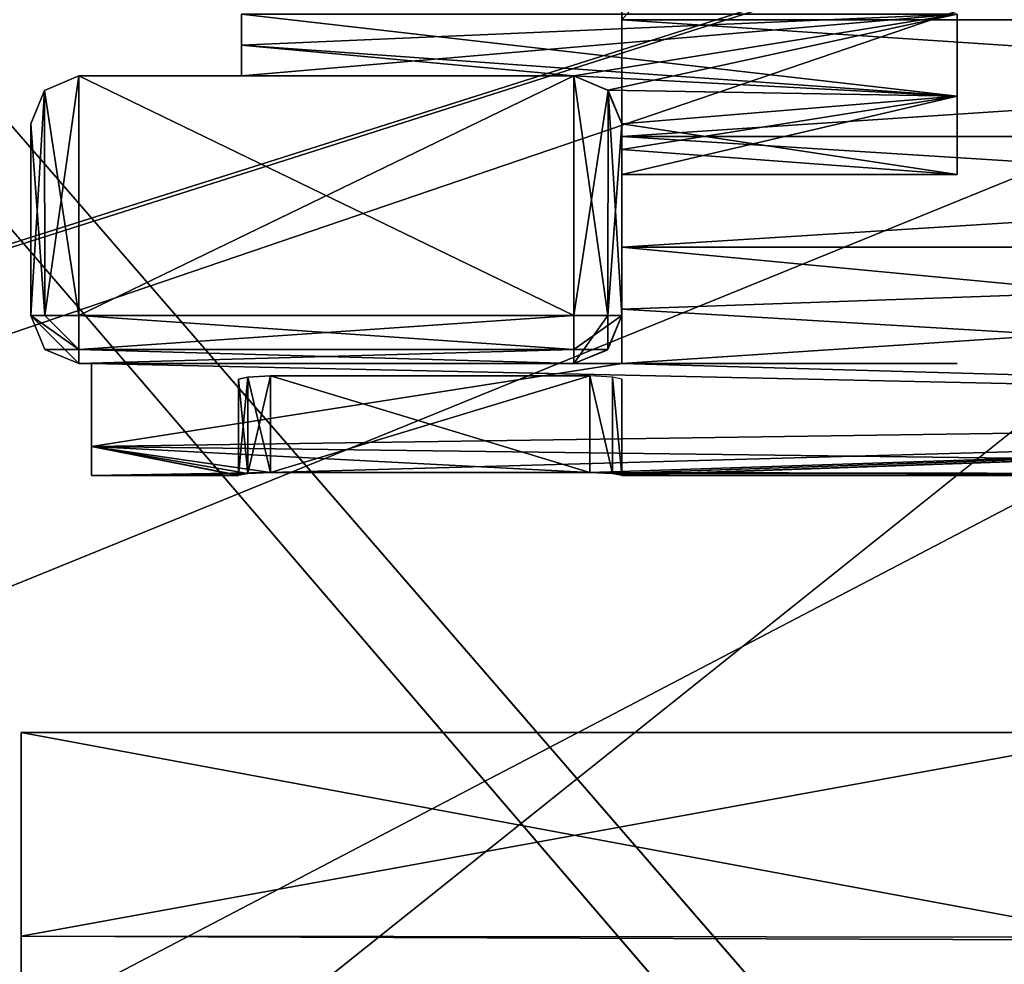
# Model space of a CAD drawing. Header units: millimetres. Extents: x -78 to 78, y -78 to 78.
# Tile 282 of 449: x 44.49 to 47.58, y -6.05 to -3.09. Entities that reach past the tile are written whole.
import ezdxf

# ---------------------------------------------------------------- set-up
doc = ezdxf.new("R2010")
doc.units = ezdxf.units.MM
doc.header["$LTSCALE"] = 41.718519
for name, color, linetype in [('10', 7, 'CONTINUOUS'), ('1745', 7, 'CONTINUOUS'), ('328', 7, 'CONTINUOUS'), ('344', 7, 'CONTINUOUS'), ('5358', 7, 'CONTINUOUS'), ('5359', 7, 'CONTINUOUS'), ('5520', 7, 'CONTINUOUS'), ('5521', 7, 'CONTINUOUS'), ('5522', 7, 'CONTINUOUS'), ('5523', 7, 'CONTINUOUS'), ('5524', 7, 'CONTINUOUS'), ('5525', 7, 'CONTINUOUS'), ('5526', 7, 'CONTINUOUS'), ('5527', 7, 'CONTINUOUS'), ('5531', 7, 'CONTINUOUS'), ('5532', 7, 'CONTINUOUS'), ('5533', 7, 'CONTINUOUS'), ('5535', 7, 'CONTINUOUS'), ('5537', 7, 'CONTINUOUS'), ('5538', 7, 'CONTINUOUS'), ('5540', 7, 'CONTINUOUS'), ('5547', 7, 'CONTINUOUS'), ('5632', 7, 'CONTINUOUS'), ('5633', 7, 'CONTINUOUS'), ('5636', 7, 'CONTINUOUS'), ('5640', 7, 'CONTINUOUS'), ('5645', 7, 'CONTINUOUS'), ('5654', 7, 'CONTINUOUS'), ('5662', 7, 'CONTINUOUS'), ('5665', 7, 'CONTINUOUS'), ('5666', 7, 'CONTINUOUS'), ('5667', 7, 'CONTINUOUS'), ('5668', 7, 'CONTINUOUS'), ('5669', 7, 'CONTINUOUS'), ('5670', 7, 'CONTINUOUS'), ('5671', 7, 'CONTINUOUS'), ('5672', 7, 'CONTINUOUS'), ('5673', 7, 'CONTINUOUS'), ('5674', 7, 'CONTINUOUS'), ('5675', 7, 'CONTINUOUS'), ('5676', 7, 'CONTINUOUS'), ('5677', 7, 'CONTINUOUS'), ('5678', 7, 'CONTINUOUS'), ('5679', 7, 'CONTINUOUS'), ('5680', 7, 'CONTINUOUS'), ('5681', 7, 'CONTINUOUS'), ('5682', 7, 'CONTINUOUS'), ('6', 7, 'CONTINUOUS'), ('748', 7, 'CONTINUOUS'), ('971', 7, 'CONTINUOUS')]:
    doc.layers.add(name, color=color, linetype=linetype)

msp = doc.modelspace()

# ---------------------------------------------------------------- linework, layer by layer
at = {"layer": '10', "linetype": 'CONTINUOUS'}
for points in [[(48.5, 30.5, -2), (49.5, -30.5, -2), (19.2675, 11.1265, -2), (48.5, 30.5, -2)], [(19.2675, 11.1265, -2), (49.5, -30.5, -2), (22.25, 0, -2), (19.2675, 11.1265, -2)], [(22.25, 0, -2), (49.5, -30.5, -2), (19.2675, -11.1265, -2), (22.25, 0, -2)]]:
    msp.add_3dface(points, dxfattribs=at)
at = {"layer": '1745', "linetype": 'CONTINUOUS'}
for points in [[(31.0424, -69.7372, 28.7), (51.0663, -56.737, 28.7), (75.9193, 7.9475, 28.7), (31.0424, -69.7372, 28.7)], [(31.0424, -69.7372, 28.7), (75.9193, 7.9475, 28.7), (53.7937, -21.0684, 28.7), (31.0424, -69.7372, 28.7)]]:
    msp.add_3dface(points, dxfattribs=at)
at = {"layer": '328', "linetype": 'CONTINUOUS'}
for points in [[(32.5, -30, 15), (15.5, 30, 15), (47.5, -30, 15), (32.5, -30, 15)], [(47.5, -30, 15), (15.5, 30, 15), (67, -30, 15), (47.5, -30, 15)], [(67, -30, 15), (15.5, 30, 15), (67.5, -30, 15), (67, -30, 15)], [(67.5, -30, 15), (15.5, 30, 15), (72.3187, -15.3427, 15), (67.5, -30, 15)], [(72.3187, -15.3427, 15), (15.5, 30, 15), (73.9493, 0, 15), (72.3187, -15.3427, 15)]]:
    msp.add_3dface(points, dxfattribs=at)
at = {"layer": '344', "linetype": 'CONTINUOUS'}
for points in [[(32.5, 30, 16.5), (15.5, -30, 16.5), (47.5, 30, 16.5), (32.5, 30, 16.5)], [(47.5, 30, 16.5), (15.5, -30, 16.5), (67, 30, 16.5), (47.5, 30, 16.5)], [(67, 30, 16.5), (15.5, -30, 16.5), (67.5, 30, 16.5), (67, 30, 16.5)], [(67.5, 30, 16.5), (15.5, -30, 16.5), (72.3187, 15.3427, 16.5), (67.5, 30, 16.5)], [(72.3187, 15.3427, 16.5), (15.5, -30, 16.5), (73.9493, 0, 16.5), (72.3187, 15.3427, 16.5)], [(73.9493, 0, 16.5), (15.5, -30, 16.5), (72.3187, -15.3427, 16.5), (73.9493, 0, 16.5)]]:
    msp.add_3dface(points, dxfattribs=at)
at = {"layer": '5358', "linetype": 'CONTINUOUS'}
for points in [[(48, -5.9646, 8.2904), (48, -5.3249, 6.7501), (44.5, -5.962, 8.288), (48, -5.9646, 8.2904)], [(48, -5.3249, 6.7501), (44.5, -5.3249, 6.7501), (44.5, -5.962, 8.288), (48, -5.3249, 6.7501)], [(44.5, -7.4999, 8.9251), (48, -5.9646, 8.2904), (44.5, -5.962, 8.288), (44.5, -7.4999, 8.9251)], [(48, -7.4913, 8.925), (48, -5.9646, 8.2904), (44.5, -7.4999, 8.9251), (48, -7.4913, 8.925)]]:
    msp.add_3dface(points, dxfattribs=at)
at = {"layer": '5359', "linetype": 'CONTINUOUS'}
for points in [[(48, -5.3249, 6.7501), (48, -5.9741, 5.2005), (44.5, -5.3249, 6.7501), (48, -5.3249, 6.7501)], [(44.5, -5.3249, 6.7501), (48, -5.9741, 5.2005), (44.5, -5.962, 5.2121), (44.5, -5.3249, 6.7501)], [(44.5, -5.962, 5.2121), (48, -5.9741, 5.2005), (44.5, -7.4999, 4.5751), (44.5, -5.962, 5.2121)], [(48, -5.9741, 5.2005), (48, -7.5085, 4.5751), (44.5, -7.4999, 4.5751), (48, -5.9741, 5.2005)]]:
    msp.add_3dface(points, dxfattribs=at)
at = {"layer": '5520', "linetype": 'CONTINUOUS'}
for points in [[(46.38, -4.5201, 6.4999), (51.88, -4.5201, 6.4999), (46.38, -4.5201, 6.9999), (46.38, -4.5201, 6.4999)], [(46.38, -4.5201, 6.9999), (51.88, -4.5201, 6.4999), (51.88, -4.5201, 6.9999), (46.38, -4.5201, 6.9999)]]:
    msp.add_3dface(points, dxfattribs=at)
at = {"layer": '5521', "linetype": 'CONTINUOUS'}
for points in [[(46.38, -4.2188, 6.4499), (46.38, -4.5191, 6.4499), (46.38, -4.2201, 6.4999), (46.38, -4.2188, 6.4499)], [(46.38, -4.2188, 7.0499), (46.38, -4.2201, 6.9999), (46.38, -4.5191, 7.0499), (46.38, -4.2188, 7.0499)], [(46.38, -4.5201, 6.4999), (46.38, -4.5201, 6.9999), (46.38, -4.2201, 6.4999), (46.38, -4.5201, 6.4999)], [(46.38, -4.2201, 6.4999), (46.38, -4.5201, 6.9999), (46.38, -4.2201, 6.9999), (46.38, -4.2201, 6.4999)], [(46.38, -4.5191, 6.4499), (46.38, -4.5201, 6.4999), (46.38, -4.2201, 6.4999), (46.38, -4.5191, 6.4499)], [(46.38, -4.5191, 7.0499), (46.38, -4.2201, 6.9999), (46.38, -4.5201, 6.9999), (46.38, -4.5191, 7.0499)]]:
    msp.add_3dface(points, dxfattribs=at)
at = {"layer": '5522', "linetype": 'CONTINUOUS'}
for points in [[(46.38, -3.9998, 8.0401), (46.38, -4.1701, 7.8874), (51.88, -3.8055, 8.1607), (46.38, -3.9998, 8.0401)], [(51.88, -3.8055, 8.1607), (46.38, -4.1701, 7.8874), (51.88, -4.3267, 7.6813), (51.88, -3.8055, 8.1607)], [(46.38, -3.8055, 8.1607), (46.38, -3.9998, 8.0401), (51.88, -3.8055, 8.1607), (46.38, -3.8055, 8.1607)], [(44.72, -4.1701, 7.8874), (44.72, -4.4294, 7.4769), (46.38, -4.1701, 7.8874), (44.72, -4.1701, 7.8874)], [(46.38, -4.1701, 7.8874), (44.72, -4.4294, 7.4769), (51.88, -4.3267, 7.6813), (46.38, -4.1701, 7.8874)], [(44.72, -4.4294, 7.4769), (45.28, -4.5114, 7.1499), (51.88, -4.3267, 7.6813), (44.72, -4.4294, 7.4769)], [(45.28, -4.5114, 7.1499), (46.28, -4.5114, 7.1499), (51.88, -4.3267, 7.6813), (45.28, -4.5114, 7.1499)], [(46.28, -4.5114, 7.1499), (46.3507, -4.5144, 7.1206), (51.88, -4.3267, 7.6813), (46.28, -4.5114, 7.1499)], [(46.3507, -4.5144, 7.1206), (46.38, -4.5191, 7.0499), (51.88, -4.3267, 7.6813), (46.3507, -4.5144, 7.1206)], [(46.38, -4.5201, 6.9999), (51.88, -4.5201, 6.9999), (51.88, -4.3267, 7.6813), (46.38, -4.5201, 6.9999)], [(46.38, -4.5191, 7.0499), (46.38, -4.5201, 6.9999), (51.88, -4.3267, 7.6813), (46.38, -4.5191, 7.0499)], [(44.72, -4.5201, 6.9999), (45.28, -4.5114, 7.1499), (44.72, -4.4294, 7.4769), (44.72, -4.5201, 6.9999)], [(45.2094, -4.5144, 7.1206), (45.28, -4.5114, 7.1499), (44.72, -4.5201, 6.9999), (45.2094, -4.5144, 7.1206)], [(45.18, -4.5191, 7.0499), (45.2094, -4.5144, 7.1206), (44.72, -4.5201, 6.9999), (45.18, -4.5191, 7.0499)], [(45.18, -4.5201, 6.9999), (45.18, -4.5191, 7.0499), (44.72, -4.5201, 6.9999), (45.18, -4.5201, 6.9999)]]:
    msp.add_3dface(points, dxfattribs=at)
at = {"layer": '5523', "linetype": 'CONTINUOUS'}
for points in [[(46.28, -4.5114, 7.1499), (45.28, -4.5114, 7.1499), (46.28, -4.2087, 7.1499), (46.28, -4.5114, 7.1499)], [(46.28, -4.2087, 7.1499), (45.28, -4.5114, 7.1499), (45.28, -4.2087, 7.1499), (46.28, -4.2087, 7.1499)]]:
    msp.add_3dface(points, dxfattribs=at)
at = {"layer": '5524', "linetype": 'CONTINUOUS'}
for points in [[(45.2094, -4.5144, 7.1206), (45.18, -4.5191, 7.0499), (45.2094, -4.2128, 7.1207), (45.2094, -4.5144, 7.1206)], [(45.18, -4.5191, 7.0499), (45.18, -4.2188, 7.0499), (45.2094, -4.2128, 7.1207), (45.18, -4.5191, 7.0499)], [(45.28, -4.5114, 7.1499), (45.2094, -4.5144, 7.1206), (45.28, -4.2087, 7.1499), (45.28, -4.5114, 7.1499)], [(45.28, -4.2087, 7.1499), (45.2094, -4.5144, 7.1206), (45.2094, -4.2128, 7.1207), (45.28, -4.2087, 7.1499)]]:
    msp.add_3dface(points, dxfattribs=at)
at = {"layer": '5525', "linetype": 'CONTINUOUS'}
for points in [[(45.18, -4.5191, 6.4499), (45.18, -4.2188, 6.4499), (45.18, -4.2201, 6.4999), (45.18, -4.5191, 6.4499)], [(45.18, -4.5191, 7.0499), (45.18, -4.5201, 6.9999), (45.18, -4.2188, 7.0499), (45.18, -4.5191, 7.0499)], [(45.18, -4.2188, 7.0499), (45.18, -4.5201, 6.9999), (45.18, -4.2201, 6.9999), (45.18, -4.2188, 7.0499)], [(45.18, -4.5201, 6.9999), (45.18, -4.5201, 6.4999), (45.18, -4.2201, 6.9999), (45.18, -4.5201, 6.9999)], [(45.18, -4.2201, 6.9999), (45.18, -4.5201, 6.4999), (45.18, -4.2201, 6.4999), (45.18, -4.2201, 6.9999)], [(45.18, -4.5201, 6.4999), (45.18, -4.5191, 6.4499), (45.18, -4.2201, 6.4999), (45.18, -4.5201, 6.4999)]]:
    msp.add_3dface(points, dxfattribs=at)
at = {"layer": '5526', "linetype": 'CONTINUOUS'}
for points in [[(51.88, -3.8055, 5.3392), (51.88, -4.3268, 5.8187), (46.38, -3.8055, 5.3392), (51.88, -3.8055, 5.3392)], [(46.38, -3.8055, 5.3392), (51.88, -4.3268, 5.8187), (46.38, -3.9998, 5.4598), (46.38, -3.8055, 5.3392)], [(46.38, -3.9998, 5.4598), (51.88, -4.3268, 5.8187), (46.38, -4.1701, 5.6125), (46.38, -3.9998, 5.4598)], [(46.38, -4.1701, 5.6125), (51.88, -4.3268, 5.8187), (44.72, -4.1701, 5.6125), (46.38, -4.1701, 5.6125)], [(44.72, -4.1701, 5.6125), (51.88, -4.3268, 5.8187), (44.72, -4.4294, 6.023), (44.72, -4.1701, 5.6125)], [(51.88, -4.3268, 5.8187), (51.88, -4.5201, 6.4999), (44.72, -4.4294, 6.023), (51.88, -4.3268, 5.8187)], [(44.72, -4.4294, 6.023), (51.88, -4.5201, 6.4999), (46.28, -4.5114, 6.3499), (44.72, -4.4294, 6.023)], [(44.72, -4.5201, 6.4999), (44.72, -4.4294, 6.023), (45.18, -4.5201, 6.4999), (44.72, -4.5201, 6.4999)], [(45.18, -4.5201, 6.4999), (44.72, -4.4294, 6.023), (45.18, -4.5191, 6.4499), (45.18, -4.5201, 6.4999)], [(45.18, -4.5191, 6.4499), (44.72, -4.4294, 6.023), (45.2093, -4.5144, 6.3793), (45.18, -4.5191, 6.4499)], [(45.2093, -4.5144, 6.3793), (44.72, -4.4294, 6.023), (45.28, -4.5114, 6.3499), (45.2093, -4.5144, 6.3793)], [(45.28, -4.5114, 6.3499), (44.72, -4.4294, 6.023), (46.28, -4.5114, 6.3499), (45.28, -4.5114, 6.3499)], [(46.28, -4.5114, 6.3499), (51.88, -4.5201, 6.4999), (46.3506, -4.5144, 6.3793), (46.28, -4.5114, 6.3499)], [(51.88, -4.5201, 6.4999), (46.38, -4.5191, 6.4499), (46.3506, -4.5144, 6.3793), (51.88, -4.5201, 6.4999)], [(46.38, -4.5191, 6.4499), (51.88, -4.5201, 6.4999), (46.38, -4.5201, 6.4999), (46.38, -4.5191, 6.4499)]]:
    msp.add_3dface(points, dxfattribs=at)
at = {"layer": '5527', "linetype": 'CONTINUOUS'}
for points in [[(46.28, -4.5114, 6.3499), (46.3506, -4.5144, 6.3793), (46.28, -4.2087, 6.3499), (46.28, -4.5114, 6.3499)], [(46.28, -4.2087, 6.3499), (46.3506, -4.5144, 6.3793), (46.3506, -4.2128, 6.3792), (46.28, -4.2087, 6.3499)], [(46.3506, -4.5144, 6.3793), (46.38, -4.5191, 6.4499), (46.3506, -4.2128, 6.3792), (46.3506, -4.5144, 6.3793)], [(46.38, -4.5191, 6.4499), (46.38, -4.2188, 6.4499), (46.3506, -4.2128, 6.3792), (46.38, -4.5191, 6.4499)]]:
    msp.add_3dface(points, dxfattribs=at)
at = {"layer": '5531', "linetype": 'CONTINUOUS'}
for points in [[(51.88, -3.094, 5.1699), (51.88, -3.4597, 5.2129), (46.38, -3.094, 5.1699), (51.88, -3.094, 5.1699)], [(46.38, -3.094, 5.1699), (51.88, -3.4597, 5.2129), (46.38, -3.4597, 5.2129), (46.38, -3.094, 5.1699)], [(51.88, -3.8055, 5.3392), (46.38, -3.8055, 5.3392), (46.38, -3.4597, 5.2129), (51.88, -3.8055, 5.3392)], [(51.88, -3.4597, 5.2129), (51.88, -3.8055, 5.3392), (46.38, -3.4597, 5.2129), (51.88, -3.4597, 5.2129)]]:
    msp.add_3dface(points, dxfattribs=at)
at = {"layer": '5532', "linetype": 'CONTINUOUS'}
for points in [[(46.38, -3.094, 8.3299), (46.38, -3.4597, 8.287), (51.88, -3.094, 8.3299), (46.38, -3.094, 8.3299)], [(46.38, -3.4597, 8.287), (51.88, -3.4597, 8.287), (51.88, -3.094, 8.3299), (46.38, -3.4597, 8.287)], [(46.38, -3.8055, 8.1607), (51.88, -3.8055, 8.1607), (51.88, -3.4597, 8.287), (46.38, -3.8055, 8.1607)], [(46.38, -3.4597, 8.287), (46.38, -3.8055, 8.1607), (51.88, -3.4597, 8.287), (46.38, -3.4597, 8.287)]]:
    msp.add_3dface(points, dxfattribs=at)
at = {"layer": '5533', "linetype": 'CONTINUOUS'}
for points in [[(45.28, -4.5114, 6.3499), (46.28, -4.5114, 6.3499), (45.28, -4.2087, 6.3499), (45.28, -4.5114, 6.3499)], [(46.28, -4.5114, 6.3499), (46.28, -4.2087, 6.3499), (45.28, -4.2087, 6.3499), (46.28, -4.5114, 6.3499)]]:
    msp.add_3dface(points, dxfattribs=at)
at = {"layer": '5535', "linetype": 'CONTINUOUS'}
for points in [[(46.38, -3.094, 5.4699), (46.38, -3.094, 5.1699), (46.38, -3.4597, 5.2129), (46.38, -3.094, 5.4699)], [(46.38, -3.3902, 5.5047), (46.38, -3.094, 5.4699), (46.38, -3.4597, 5.2129), (46.38, -3.3902, 5.5047)], [(46.38, -3.6704, 5.6071), (46.38, -3.3902, 5.5047), (46.38, -3.4597, 5.2129), (46.38, -3.6704, 5.6071)], [(46.38, -3.8055, 5.3392), (46.38, -3.6704, 5.6071), (46.38, -3.4597, 5.2129), (46.38, -3.8055, 5.3392)], [(46.38, -3.6704, 5.6071), (46.38, -3.8055, 5.3392), (46.38, -3.9779, 5.8477), (46.38, -3.6704, 5.6071)], [(46.38, -3.8055, 5.3392), (46.38, -3.9998, 5.4598), (46.38, -3.9779, 5.8477), (46.38, -3.8055, 5.3392)], [(46.38, -3.9998, 5.4598), (46.38, -4.1701, 5.6125), (46.38, -3.9779, 5.8477), (46.38, -3.9998, 5.4598)], [(46.38, -3.9779, 5.8477), (46.38, -4.1701, 5.6125), (46.38, -4.1701, 6.1877), (46.38, -3.9779, 5.8477)]]:
    msp.add_3dface(points, dxfattribs=at)
at = {"layer": '5537', "linetype": 'CONTINUOUS'}
for points in [[(45.18, -4.2188, 6.4499), (45.2093, -4.5144, 6.3793), (45.2094, -4.2128, 6.3791), (45.18, -4.2188, 6.4499)], [(45.18, -4.5191, 6.4499), (45.2093, -4.5144, 6.3793), (45.18, -4.2188, 6.4499), (45.18, -4.5191, 6.4499)], [(45.2093, -4.5144, 6.3793), (45.28, -4.5114, 6.3499), (45.2094, -4.2128, 6.3791), (45.2093, -4.5144, 6.3793)], [(45.28, -4.5114, 6.3499), (45.28, -4.2087, 6.3499), (45.2094, -4.2128, 6.3791), (45.28, -4.5114, 6.3499)]]:
    msp.add_3dface(points, dxfattribs=at)
at = {"layer": '5538', "linetype": 'CONTINUOUS'}
for points in [[(46.38, -3.094, 8.3299), (46.38, -2.6501, 8.3299), (46.38, -3.094, 8.0299), (46.38, -3.094, 8.3299)], [(46.38, -3.094, 8.0299), (46.38, -2.6501, 8.3299), (46.38, -2.6501, 8.0299), (46.38, -3.094, 8.0299)], [(46.38, -3.4597, 8.287), (46.38, -3.094, 8.3299), (46.38, -3.3902, 7.9952), (46.38, -3.4597, 8.287)], [(46.38, -3.3902, 7.9952), (46.38, -3.094, 8.3299), (46.38, -3.094, 8.0299), (46.38, -3.3902, 7.9952)], [(46.38, -3.6704, 7.8928), (46.38, -3.4597, 8.287), (46.38, -3.3902, 7.9952), (46.38, -3.6704, 7.8928)], [(46.38, -3.8055, 8.1607), (46.38, -3.4597, 8.287), (46.38, -3.6704, 7.8928), (46.38, -3.8055, 8.1607)], [(46.38, -3.9779, 7.6522), (46.38, -3.8055, 8.1607), (46.38, -3.6704, 7.8928), (46.38, -3.9779, 7.6522)], [(46.38, -3.9998, 8.0401), (46.38, -3.8055, 8.1607), (46.38, -3.9779, 7.6522), (46.38, -3.9998, 8.0401)], [(46.38, -4.1701, 7.3122), (46.38, -3.9998, 8.0401), (46.38, -3.9779, 7.6522), (46.38, -4.1701, 7.3122)], [(46.38, -4.1701, 7.8874), (46.38, -3.9998, 8.0401), (46.38, -4.1701, 7.3122), (46.38, -4.1701, 7.8874)]]:
    msp.add_3dface(points, dxfattribs=at)
at = {"layer": '5540', "linetype": 'CONTINUOUS'}
for points in [[(46.38, -2.6501, 8.3299), (46.38, -3.094, 8.3299), (51.88, 3.0938, 8.3299), (46.38, -2.6501, 8.3299)], [(46.38, -3.094, 8.3299), (51.88, -3.094, 8.3299), (51.88, 3.0938, 8.3299), (46.38, -3.094, 8.3299)]]:
    msp.add_3dface(points, dxfattribs=at)
at = {"layer": '5547', "linetype": 'CONTINUOUS'}
for points in [[(44.72, -4.5201, 6.4999), (45.18, -4.5201, 6.4999), (45.18, -4.5201, 6.9999), (44.72, -4.5201, 6.4999)], [(44.72, -4.5201, 6.4999), (45.18, -4.5201, 6.9999), (44.72, -4.5201, 6.9999), (44.72, -4.5201, 6.4999)]]:
    msp.add_3dface(points, dxfattribs=at)
at = {"layer": '5632', "color": 7, "linetype": 'CONTINUOUS'}
for points in [[(45.19, -3.1734, 7.9761), (45.19, -3.0762, 7.9799), (45.19, -3.1734, 5.5238), (45.19, -3.1734, 7.9761)], [(45.19, -3.1734, 5.5238), (45.19, -3.0762, 7.9799), (45.19, -3.0762, 5.5199), (45.19, -3.1734, 5.5238)], [(45.19, -3.2701, 7.9646), (45.19, -3.1734, 7.9761), (45.19, -3.2701, 5.5353), (45.19, -3.2701, 7.9646)], [(45.19, -3.2701, 5.5353), (45.19, -3.1734, 7.9761), (45.19, -3.1734, 5.5238), (45.19, -3.2701, 5.5353)]]:
    msp.add_3dface(points, dxfattribs=at)
at = {"layer": '5633', "color": 7, "linetype": 'CONTINUOUS'}
for points in [[(46.23, -4.1701, 8.5899), (44.68, -4.1701, 8.5899), (45.35, -4.1701, 6.7749), (46.23, -4.1701, 8.5899)], [(46.23, -4.1701, 4.9099), (46.23, -4.1701, 6.54), (44.68, -4.1701, 4.9099), (46.23, -4.1701, 4.9099)], [(44.68, -4.1701, 4.9099), (46.23, -4.1701, 6.54), (45.35, -4.1701, 6.7249), (44.68, -4.1701, 4.9099)], [(44.68, -4.1701, 8.5899), (44.68, -4.1701, 4.9099), (45.35, -4.1701, 6.7749), (44.68, -4.1701, 8.5899)], [(44.68, -4.1701, 4.9099), (45.35, -4.1701, 6.7249), (45.35, -4.1701, 6.7749), (44.68, -4.1701, 4.9099)], [(46.23, -4.1701, 6.9599), (46.23, -4.1701, 8.5899), (45.35, -4.1701, 6.7749), (46.23, -4.1701, 6.9599)], [(47.43, -4.1701, 6.9599), (46.23, -4.1701, 6.9599), (45.35, -4.1701, 6.7749), (47.43, -4.1701, 6.9599)], [(45.35, -4.1701, 6.7249), (46.23, -4.1701, 6.54), (46.8, -4.1701, 6.7249), (45.35, -4.1701, 6.7249)], [(46.8, -4.1701, 6.7749), (47.43, -4.1701, 6.9599), (45.35, -4.1701, 6.7749), (46.8, -4.1701, 6.7749)], [(46.23, -4.1701, 6.54), (47.43, -4.1701, 6.54), (46.8, -4.1701, 6.7249), (46.23, -4.1701, 6.54)], [(47.43, -4.1701, 6.54), (47.43, -4.1701, 6.9599), (46.8, -4.1701, 6.7249), (47.43, -4.1701, 6.54)], [(46.8, -4.1701, 6.7249), (47.43, -4.1701, 6.9599), (46.8, -4.1701, 6.7749), (46.8, -4.1701, 6.7249)]]:
    msp.add_3dface(points, dxfattribs=at)
at = {"layer": '5636', "color": 7, "linetype": 'CONTINUOUS'}
for points in [[(45.19, -3.0762, 7.9799), (45.19, -3.1734, 7.9761), (47.43, -3.0762, 7.9799), (45.19, -3.0762, 7.9799)], [(45.19, -3.1734, 7.9761), (45.19, -3.2701, 7.9646), (47.43, -3.0762, 7.9799), (45.19, -3.1734, 7.9761)], [(47.43, -3.0762, 7.9799), (45.19, -3.2701, 7.9646), (46.23, -3.2701, 7.9646), (47.43, -3.0762, 7.9799)], [(46.3363, -3.3145, 7.9566), (47.43, -3.0762, 7.9799), (46.23, -3.2701, 7.9646), (46.3363, -3.3145, 7.9566)], [(47.43, -3.3328, 7.9529), (47.43, -3.0762, 7.9799), (46.3363, -3.3145, 7.9566), (47.43, -3.3328, 7.9529)], [(46.38, -3.4201, 7.9309), (47.43, -3.3328, 7.9529), (46.3363, -3.3145, 7.9566), (46.38, -3.4201, 7.9309)], [(47.43, -3.578, 7.8729), (47.43, -3.3328, 7.9529), (46.38, -3.578, 7.8729), (47.43, -3.578, 7.8729)], [(46.38, -3.578, 7.8729), (47.43, -3.3328, 7.9529), (46.38, -3.5, 7.9046), (46.38, -3.578, 7.8729)], [(46.38, -3.5, 7.9046), (47.43, -3.3328, 7.9529), (46.38, -3.4201, 7.9309), (46.38, -3.5, 7.9046)]]:
    msp.add_3dface(points, dxfattribs=at)
at = {"layer": '5640', "color": 7, "linetype": 'CONTINUOUS'}
for points in [[(45.19, -3.1734, 5.5238), (45.19, -3.0762, 5.5199), (47.43, -3.3328, 5.547), (45.19, -3.1734, 5.5238)], [(47.43, -3.3328, 5.547), (45.19, -3.0762, 5.5199), (47.43, -3.0762, 5.5199), (47.43, -3.3328, 5.547)], [(45.19, -3.2701, 5.5353), (45.19, -3.1734, 5.5238), (46.23, -3.2701, 5.5353), (45.19, -3.2701, 5.5353)], [(46.23, -3.2701, 5.5353), (45.19, -3.1734, 5.5238), (47.43, -3.3328, 5.547), (46.23, -3.2701, 5.5353)], [(46.3358, -3.3141, 5.5432), (46.23, -3.2701, 5.5353), (47.43, -3.3328, 5.547), (46.3358, -3.3141, 5.5432)], [(46.38, -3.4201, 5.569), (46.3358, -3.3141, 5.5432), (47.43, -3.3328, 5.547), (46.38, -3.4201, 5.569)], [(47.43, -3.578, 5.6269), (46.38, -3.4201, 5.569), (47.43, -3.3328, 5.547), (47.43, -3.578, 5.6269)], [(46.38, -3.5, 5.5953), (46.38, -3.4201, 5.569), (47.43, -3.578, 5.6269), (46.38, -3.5, 5.5953)], [(46.38, -3.578, 5.6269), (46.38, -3.5, 5.5953), (47.43, -3.578, 5.6269), (46.38, -3.578, 5.6269)]]:
    msp.add_3dface(points, dxfattribs=at)
at = {"layer": '5645', "color": 7, "linetype": 'CONTINUOUS'}
for points in [[(46.38, -3.578, 7.8729), (46.38, -3.5, 7.9046), (46.38, -3.4201, 8.5899), (46.38, -3.578, 7.8729)], [(46.38, -3.578, 7.8729), (46.38, -3.4201, 8.5899), (46.38, -3.828, 7.713), (46.38, -3.578, 7.8729)], [(46.38, -3.5, 7.9046), (46.38, -3.4201, 7.9309), (46.38, -3.4201, 8.5899), (46.38, -3.5, 7.9046)], [(46.38, -3.4201, 8.5899), (46.38, -4.0201, 8.5899), (46.38, -4.0201, 7.4867), (46.38, -3.4201, 8.5899)], [(46.38, -3.828, 7.713), (46.38, -3.4201, 8.5899), (46.38, -4.0201, 7.4867), (46.38, -3.828, 7.713)]]:
    msp.add_3dface(points, dxfattribs=at)
at = {"layer": '5654', "color": 7, "linetype": 'CONTINUOUS'}
for points in [[(45.19, -3.2701, 7.9646), (45.19, -3.2701, 5.5353), (44.68, -3.2701, 8.7399), (45.19, -3.2701, 7.9646)], [(46.23, -3.2701, 7.9646), (45.19, -3.2701, 7.9646), (44.68, -3.2701, 8.7399), (46.23, -3.2701, 7.9646)], [(45.19, -3.2701, 5.5353), (46.23, -3.2701, 4.7599), (44.68, -3.2701, 4.7599), (45.19, -3.2701, 5.5353)], [(44.68, -3.2701, 8.7399), (45.19, -3.2701, 5.5353), (44.68, -3.2701, 4.7599), (44.68, -3.2701, 8.7399)], [(46.23, -3.2701, 8.7399), (46.23, -3.2701, 7.9646), (44.68, -3.2701, 8.7399), (46.23, -3.2701, 8.7399)], [(46.23, -3.2701, 4.7599), (45.19, -3.2701, 5.5353), (46.23, -3.2701, 5.5353), (46.23, -3.2701, 4.7599)]]:
    msp.add_3dface(points, dxfattribs=at)
at = {"layer": '5662', "color": 7, "linetype": 'CONTINUOUS'}
for points in [[(46.23, -3.2701, 8.7399), (44.68, -3.2701, 8.7399), (46.23, -4.0201, 8.7399), (46.23, -3.2701, 8.7399)], [(44.68, -3.2701, 8.7399), (44.68, -4.0201, 8.7399), (46.23, -4.0201, 8.7399), (44.68, -3.2701, 8.7399)]]:
    msp.add_3dface(points, dxfattribs=at)
at = {"layer": '5665', "color": 7, "linetype": 'CONTINUOUS'}
for points in [[(44.68, -3.2701, 4.7599), (46.23, -3.2701, 4.7599), (44.68, -4.0201, 4.7599), (44.68, -3.2701, 4.7599)], [(46.23, -3.2701, 4.7599), (46.23, -4.0201, 4.7599), (44.68, -4.0201, 4.7599), (46.23, -3.2701, 4.7599)]]:
    msp.add_3dface(points, dxfattribs=at)
at = {"layer": '5666', "color": 7, "linetype": 'CONTINUOUS'}
for points in [[(46.38, -4.0201, 4.9099), (46.38, -4.0201, 6.0132), (46.3345, -4.1276, 6.2555), (46.38, -4.0201, 4.9099)], [(46.38, -4.0201, 4.9099), (46.3345, -4.1276, 6.2555), (46.3361, -4.1261, 4.9099), (46.38, -4.0201, 4.9099)], [(46.23, -4.1701, 6.54), (46.23, -4.1701, 4.9099), (46.3361, -4.1261, 4.9099), (46.23, -4.1701, 6.54)], [(46.3345, -4.1276, 6.2555), (46.23, -4.1701, 6.54), (46.3361, -4.1261, 4.9099), (46.3345, -4.1276, 6.2555)]]:
    msp.add_3dface(points, dxfattribs=at)
at = {"layer": '5667', "color": 7, "linetype": 'CONTINUOUS'}
for points in [[(46.38, -3.4201, 4.9099), (46.38, -3.4201, 5.569), (46.38, -4.0201, 4.9099), (46.38, -3.4201, 4.9099)], [(46.38, -4.0201, 4.9099), (46.38, -3.4201, 5.569), (46.38, -3.5, 5.5953), (46.38, -4.0201, 4.9099)], [(46.38, -3.578, 5.6269), (46.38, -4.0201, 4.9099), (46.38, -3.5, 5.5953), (46.38, -3.578, 5.6269)], [(46.38, -3.828, 5.7869), (46.38, -4.0201, 4.9099), (46.38, -3.578, 5.6269), (46.38, -3.828, 5.7869)], [(46.38, -4.0201, 6.0132), (46.38, -4.0201, 4.9099), (46.38, -3.828, 5.7869), (46.38, -4.0201, 6.0132)]]:
    msp.add_3dface(points, dxfattribs=at)
at = {"layer": '5668', "color": 7, "linetype": 'CONTINUOUS'}
for points in [[(46.23, -3.2701, 4.7599), (46.23, -3.2701, 5.5353), (46.3358, -3.3141, 5.5432), (46.23, -3.2701, 4.7599)], [(46.23, -3.2701, 4.7599), (46.3358, -3.3141, 5.5432), (46.3377, -3.3157, 4.8056), (46.23, -3.2701, 4.7599)], [(46.3358, -3.3141, 5.5432), (46.38, -3.4201, 5.569), (46.3377, -3.3157, 4.8056), (46.3358, -3.3141, 5.5432)], [(46.3377, -3.3157, 4.8056), (46.38, -3.4201, 5.569), (46.38, -3.4201, 4.9099), (46.3377, -3.3157, 4.8056)]]:
    msp.add_3dface(points, dxfattribs=at)
at = {"layer": '5669', "color": 7, "linetype": 'CONTINUOUS'}
for points in [[(46.3363, -3.3145, 7.9566), (46.23, -3.2701, 7.9646), (46.3377, -3.3157, 8.6943), (46.3363, -3.3145, 7.9566)], [(46.23, -3.2701, 7.9646), (46.23, -3.2701, 8.7399), (46.3377, -3.3157, 8.6943), (46.23, -3.2701, 7.9646)], [(46.38, -3.4201, 7.9309), (46.3363, -3.3145, 7.9566), (46.38, -3.4201, 8.5899), (46.38, -3.4201, 7.9309)], [(46.3363, -3.3145, 7.9566), (46.3377, -3.3157, 8.6943), (46.38, -3.4201, 8.5899), (46.3363, -3.3145, 7.9566)]]:
    msp.add_3dface(points, dxfattribs=at)
at = {"layer": '5670', "color": 7, "linetype": 'CONTINUOUS'}
for points in [[(44.68, -4.0201, 4.7599), (46.23, -4.0201, 4.7599), (46.23, -4.1261, 4.8039), (44.68, -4.0201, 4.7599)], [(44.68, -4.0201, 4.7599), (46.23, -4.1261, 4.8039), (44.68, -4.1261, 4.8039), (44.68, -4.0201, 4.7599)], [(46.23, -4.1701, 4.9099), (44.68, -4.1701, 4.9099), (44.68, -4.1261, 4.8039), (46.23, -4.1701, 4.9099)], [(46.23, -4.1261, 4.8039), (46.23, -4.1701, 4.9099), (44.68, -4.1261, 4.8039), (46.23, -4.1261, 4.8039)]]:
    msp.add_3dface(points, dxfattribs=at)
at = {"layer": '5671', "color": 7, "linetype": 'CONTINUOUS'}
for points in [[(46.38, -4.0201, 4.9099), (46.23, -4.0201, 4.7599), (46.3361, -4.0201, 4.8039), (46.38, -4.0201, 4.9099)], [(46.23, -4.0201, 4.7599), (46.38, -4.0201, 4.9099), (46.23, -4.1261, 4.8039), (46.23, -4.0201, 4.7599)], [(46.38, -4.0201, 4.9099), (46.3361, -4.1261, 4.9099), (46.23, -4.1261, 4.8039), (46.38, -4.0201, 4.9099)], [(46.3361, -4.1261, 4.9099), (46.23, -4.1701, 4.9099), (46.23, -4.1261, 4.8039), (46.3361, -4.1261, 4.9099)]]:
    msp.add_3dface(points, dxfattribs=at)
at = {"layer": '5672', "color": 7, "linetype": 'CONTINUOUS'}
for points in [[(46.23, -3.2701, 8.7399), (46.23, -4.0201, 8.7399), (46.3361, -4.0201, 8.696), (46.23, -3.2701, 8.7399)], [(46.3377, -3.3157, 8.6943), (46.23, -3.2701, 8.7399), (46.3361, -4.0201, 8.696), (46.3377, -3.3157, 8.6943)], [(46.38, -4.0201, 8.5899), (46.3377, -3.3157, 8.6943), (46.3361, -4.0201, 8.696), (46.38, -4.0201, 8.5899)], [(46.38, -3.4201, 8.5899), (46.3377, -3.3157, 8.6943), (46.38, -4.0201, 8.5899), (46.38, -3.4201, 8.5899)]]:
    msp.add_3dface(points, dxfattribs=at)
at = {"layer": '5673', "color": 7, "linetype": 'CONTINUOUS'}
for points in [[(46.3343, -4.1278, 7.2441), (46.38, -4.0201, 7.4867), (46.3361, -4.1261, 8.5899), (46.3343, -4.1278, 7.2441)], [(46.38, -4.0201, 7.4867), (46.38, -4.0201, 8.5899), (46.3361, -4.1261, 8.5899), (46.38, -4.0201, 7.4867)], [(46.23, -4.1701, 8.5899), (46.3343, -4.1278, 7.2441), (46.3361, -4.1261, 8.5899), (46.23, -4.1701, 8.5899)], [(46.23, -4.1701, 6.9599), (46.3343, -4.1278, 7.2441), (46.23, -4.1701, 8.5899), (46.23, -4.1701, 6.9599)]]:
    msp.add_3dface(points, dxfattribs=at)
at = {"layer": '5674', "color": 7, "linetype": 'CONTINUOUS'}
for points in [[(44.53, -4.0201, 8.5899), (44.53, -4.0201, 4.9099), (44.5739, -4.1261, 4.9099), (44.53, -4.0201, 8.5899)], [(44.53, -4.0201, 8.5899), (44.5739, -4.1261, 4.9099), (44.5739, -4.1261, 8.5899), (44.53, -4.0201, 8.5899)], [(44.68, -4.1701, 4.9099), (44.68, -4.1701, 8.5899), (44.5739, -4.1261, 8.5899), (44.68, -4.1701, 4.9099)], [(44.5739, -4.1261, 4.9099), (44.68, -4.1701, 4.9099), (44.5739, -4.1261, 8.5899), (44.5739, -4.1261, 4.9099)]]:
    msp.add_3dface(points, dxfattribs=at)
at = {"layer": '5675', "color": 7, "linetype": 'CONTINUOUS'}
for points in [[(46.23, -3.2701, 4.7599), (46.3377, -3.3157, 4.8056), (46.23, -4.0201, 4.7599), (46.23, -3.2701, 4.7599)], [(46.23, -4.0201, 4.7599), (46.3377, -3.3157, 4.8056), (46.3361, -4.0201, 4.8039), (46.23, -4.0201, 4.7599)], [(46.3377, -3.3157, 4.8056), (46.38, -3.4201, 4.9099), (46.3361, -4.0201, 4.8039), (46.3377, -3.3157, 4.8056)], [(46.38, -3.4201, 4.9099), (46.38, -4.0201, 4.9099), (46.3361, -4.0201, 4.8039), (46.38, -3.4201, 4.9099)]]:
    msp.add_3dface(points, dxfattribs=at)
at = {"layer": '5676', "color": 7, "linetype": 'CONTINUOUS'}
for points in [[(46.23, -4.0201, 8.7399), (44.68, -4.0201, 8.7399), (44.68, -4.1261, 8.696), (46.23, -4.0201, 8.7399)], [(46.23, -4.0201, 8.7399), (44.68, -4.1261, 8.696), (46.23, -4.1261, 8.696), (46.23, -4.0201, 8.7399)], [(44.68, -4.1701, 8.5899), (46.23, -4.1701, 8.5899), (46.23, -4.1261, 8.696), (44.68, -4.1701, 8.5899)], [(44.68, -4.1261, 8.696), (44.68, -4.1701, 8.5899), (46.23, -4.1261, 8.696), (44.68, -4.1261, 8.696)]]:
    msp.add_3dface(points, dxfattribs=at)
at = {"layer": '5677', "color": 7, "linetype": 'CONTINUOUS'}
for points in [[(46.3361, -4.0201, 8.696), (46.23, -4.0201, 8.7399), (46.23, -4.1701, 8.5899), (46.3361, -4.0201, 8.696)], [(46.23, -4.1701, 8.5899), (46.23, -4.0201, 8.7399), (46.23, -4.1261, 8.696), (46.23, -4.1701, 8.5899)], [(46.3361, -4.0201, 8.696), (46.23, -4.1701, 8.5899), (46.3361, -4.1261, 8.5899), (46.3361, -4.0201, 8.696)], [(46.38, -4.0201, 8.5899), (46.3361, -4.0201, 8.696), (46.3361, -4.1261, 8.5899), (46.38, -4.0201, 8.5899)]]:
    msp.add_3dface(points, dxfattribs=at)
at = {"layer": '5678', "color": 7, "linetype": 'CONTINUOUS'}
for points in [[(44.53, -4.0201, 4.9099), (44.5739, -4.0201, 4.8039), (44.68, -4.1261, 4.8039), (44.53, -4.0201, 4.9099)], [(44.68, -4.1701, 4.9099), (44.53, -4.0201, 4.9099), (44.68, -4.1261, 4.8039), (44.68, -4.1701, 4.9099)], [(44.53, -4.0201, 4.9099), (44.68, -4.1701, 4.9099), (44.5739, -4.1261, 4.9099), (44.53, -4.0201, 4.9099)], [(44.5739, -4.0201, 4.8039), (44.68, -4.0201, 4.7599), (44.68, -4.1261, 4.8039), (44.5739, -4.0201, 4.8039)]]:
    msp.add_3dface(points, dxfattribs=at)
at = {"layer": '5679', "color": 7, "linetype": 'CONTINUOUS'}
for points in [[(44.68, -3.2701, 8.7399), (44.5723, -3.3157, 8.6943), (44.68, -4.0201, 8.7399), (44.68, -3.2701, 8.7399)], [(44.5723, -3.3157, 8.6943), (44.53, -3.4201, 8.5899), (44.5739, -4.0201, 8.696), (44.5723, -3.3157, 8.6943)], [(44.68, -4.0201, 8.7399), (44.5723, -3.3157, 8.6943), (44.5739, -4.0201, 8.696), (44.68, -4.0201, 8.7399)], [(44.5739, -4.0201, 8.696), (44.53, -3.4201, 8.5899), (44.53, -4.0201, 8.5899), (44.5739, -4.0201, 8.696)]]:
    msp.add_3dface(points, dxfattribs=at)
at = {"layer": '5680', "color": 7, "linetype": 'CONTINUOUS'}
for points in [[(44.68, -3.2701, 8.7399), (44.68, -3.2701, 4.7599), (44.5723, -3.3157, 4.8056), (44.68, -3.2701, 8.7399)], [(44.68, -3.2701, 8.7399), (44.5723, -3.3157, 4.8056), (44.5723, -3.3157, 8.6943), (44.68, -3.2701, 8.7399)], [(44.5723, -3.3157, 4.8056), (44.53, -3.4201, 4.9099), (44.5723, -3.3157, 8.6943), (44.5723, -3.3157, 4.8056)], [(44.5723, -3.3157, 8.6943), (44.53, -3.4201, 4.9099), (44.53, -3.4201, 8.5899), (44.5723, -3.3157, 8.6943)]]:
    msp.add_3dface(points, dxfattribs=at)
at = {"layer": '5681', "color": 7, "linetype": 'CONTINUOUS'}
for points in [[(44.68, -4.0201, 8.7399), (44.5739, -4.0201, 8.696), (44.53, -4.0201, 8.5899), (44.68, -4.0201, 8.7399)], [(44.68, -4.0201, 8.7399), (44.53, -4.0201, 8.5899), (44.68, -4.1261, 8.696), (44.68, -4.0201, 8.7399)], [(44.53, -4.0201, 8.5899), (44.5739, -4.1261, 8.5899), (44.68, -4.1261, 8.696), (44.53, -4.0201, 8.5899)], [(44.5739, -4.1261, 8.5899), (44.68, -4.1701, 8.5899), (44.68, -4.1261, 8.696), (44.5739, -4.1261, 8.5899)]]:
    msp.add_3dface(points, dxfattribs=at)
at = {"layer": '5682', "color": 7, "linetype": 'CONTINUOUS'}
for points in [[(44.5723, -3.3157, 4.8056), (44.68, -3.2701, 4.7599), (44.5739, -4.0201, 4.8039), (44.5723, -3.3157, 4.8056)], [(44.68, -3.2701, 4.7599), (44.68, -4.0201, 4.7599), (44.5739, -4.0201, 4.8039), (44.68, -3.2701, 4.7599)], [(44.53, -3.4201, 4.9099), (44.5723, -3.3157, 4.8056), (44.53, -4.0201, 4.9099), (44.53, -3.4201, 4.9099)], [(44.53, -4.0201, 4.9099), (44.5723, -3.3157, 4.8056), (44.5739, -4.0201, 4.8039), (44.53, -4.0201, 4.9099)]]:
    msp.add_3dface(points, dxfattribs=at)
at = {"layer": '6', "linetype": 'CONTINUOUS'}
for points in [[(32.5, 33), (15.5, -33), (47.5, 33), (32.5, 33)], [(47.5, 33), (15.5, -33), (48.5, 31), (47.5, 33)], [(48.5, 31), (15.5, -33), (48.5, 30.5), (48.5, 31)], [(48.5, 30.5), (15.5, -33), (49.5, 30.5), (48.5, 30.5)], [(49.5, 30.5), (15.5, -33), (48.5, -30.5), (49.5, 30.5)]]:
    msp.add_3dface(points, dxfattribs=at)
at = {"layer": '748', "color": 7, "linetype": 'CONTINUOUS'}
for points in [[(23.2898, -13.4811, 28.7), (56.4299, 0, 28.7), (20, -12.4098, 28.7), (23.2898, -13.4811, 28.7)], [(20, -12.4098, 28.7), (56.4299, 0, 28.7), (20, -11.5902, 28.7), (20, -12.4098, 28.7)], [(20, -11.5902, 28.7), (56.4299, 0, 28.7), (23.3103, -10.5037, 28.7), (20, -11.5902, 28.7)], [(25.3127, -16.262, 28.7), (56.4299, 0, 28.7), (23.2898, -13.4811, 28.7), (25.3127, -16.262, 28.7)], [(25.3127, -4.262, 28.7), (56.4299, 0, 28.7), (23.2898, -1.4811, 28.7), (25.3127, -4.262, 28.7)], [(23.3103, -10.5037, 28.7), (56.4299, 0, 28.7), (25.3267, -7.695, 28.7), (23.3103, -10.5037, 28.7)], [(53.7537, -17.1708, 28.7), (56.4299, 0, 28.7), (25.3127, -16.262, 28.7), (53.7537, -17.1708, 28.7)], [(25.3267, -7.695, 28.7), (56.4299, 0, 28.7), (25.3127, -4.262, 28.7), (25.3267, -7.695, 28.7)]]:
    msp.add_3dface(points, dxfattribs=at)
at = {"layer": '971', "color": 7, "linetype": 'CONTINUOUS'}
for points in [[(51.7312, 17.0098, 26.2), (39.8798, -10.8284, 26.2), (43.8263, 32.322, 26.2), (51.7312, 17.0098, 26.2)], [(52.088, -15.8852, 26.2), (39.8798, -10.8284, 26.2), (51.7312, 17.0098, 26.2), (52.088, -15.8852, 26.2)]]:
    msp.add_3dface(points, dxfattribs=at)

doc.saveas('drawing.dxf')
